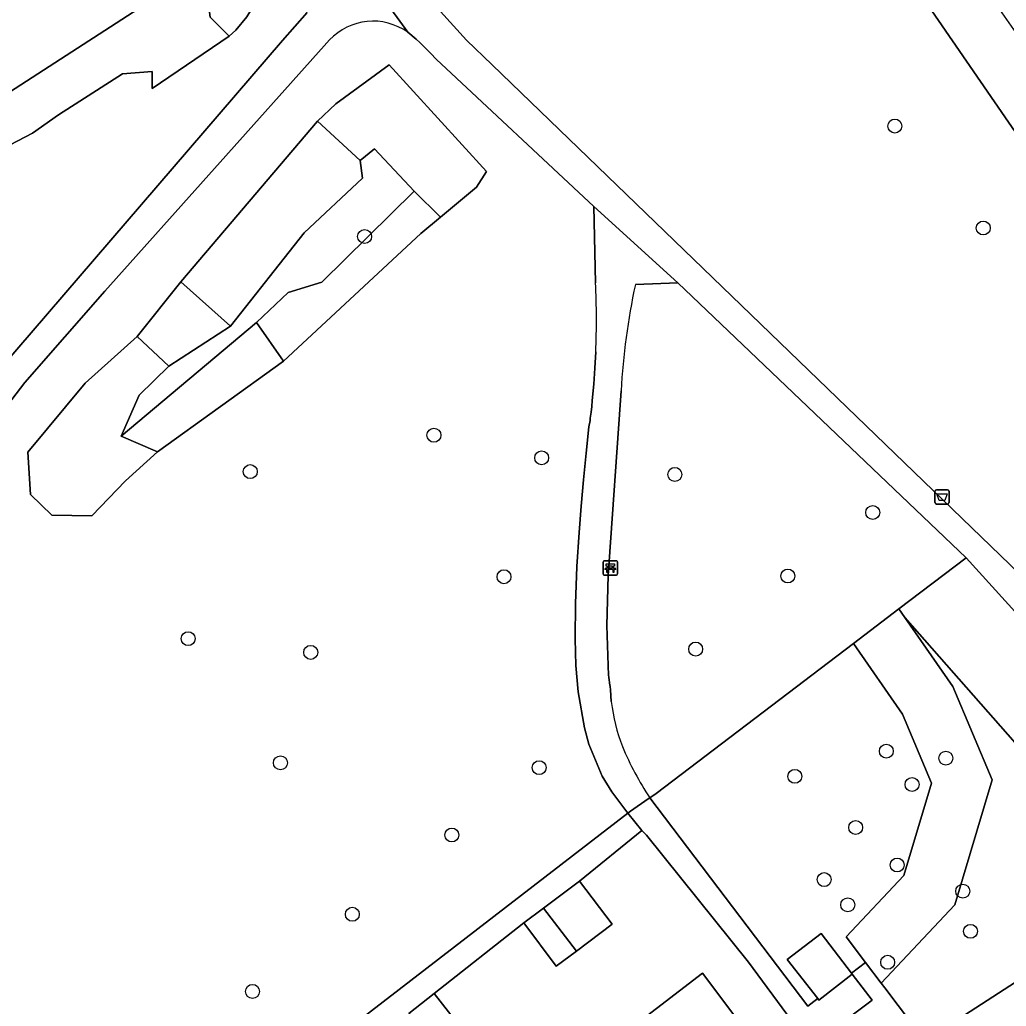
# Model space of a CAD drawing. Extents: x 159352 to 160617, y 385888 to 387323.
# Drawn here: x 159907 to 159976.3, y 387087.9 to 387157.1 of the extents above; entities that cross this region are included whole.
import ezdxf

# ---------------------------------------------------------------- set-up
doc = ezdxf.new("R2010")
doc.units = 0
for name, color, linetype in [('IMGEO_Afvalbak', 7, 'Continuous'), ('IMGEO_Bank', 7, 'Continuous'), ('IMGEO_Boom', 7, 'Continuous'), ('IMGEO_Erf', 7, 'Continuous'), ('IMGEO_Groenvoorziening', 7, 'Continuous'), ('IMGEO_Pand', 7, 'Continuous'), ('IMGEO_Voetpad_halfverhard', 7, 'Continuous'), ('IMGEO_Voetpad_open', 7, 'Continuous')]:
    doc.layers.add(name, color=color, linetype=linetype)

msp = doc.modelspace()

# ---------------------------------------------------------------- linework, layer by layer
at = {"layer": 'IMGEO_Afvalbak'}
for p, q in [((159971.361, 387124.095), (159972.151, 387124.095)), ((159972.151, 387124.095), (159971.361, 387124.095)), ((159971.261, 387123.195), (159971.261, 387123.995)), ((159971.261, 387123.995), (159971.261, 387123.195)), ((159972.251, 387123.995), (159972.251, 387123.195)), ((159972.251, 387123.195), (159972.251, 387123.995)), ((159972.151, 387123.095), (159971.361, 387123.095)), ((159971.361, 387123.095), (159972.151, 387123.095))]:
    msp.add_line(p, q, dxfattribs=at)
msp.add_lwpolyline([(159971.404, 387123.809), (159972.108, 387123.809), (159971.959, 387123.339), (159971.553, 387123.339), (159971.404, 387123.809)], dxfattribs=at)
for centre, start, end in [((159971.361, 387123.995), 90, 180), ((159971.361, 387123.995), 90, 180), ((159972.151, 387123.995), 0, 90), ((159972.151, 387123.995), 360, 90), ((159971.361, 387123.195), 180, 270), ((159971.361, 387123.195), 180, 270), ((159972.151, 387123.195), 270, 0), ((159972.151, 387123.195), 270, 0)]:
    msp.add_arc(centre, 0.1, start, end, dxfattribs=at)
at = {"layer": 'IMGEO_Bank'}
for p, q in [((159947.986, 387118.188), (159947.986, 387119.029)), ((159947.986, 387119.029), (159947.986, 387118.188)), ((159948.061, 387119.113), (159948.902, 387119.113)), ((159948.902, 387119.113), (159948.061, 387119.113)), ((159948.683, 387118.511), (159948.29, 387118.511)), ((159948.295, 387118.619), (159948.295, 387118.725)), ((159948.339, 387118.725), (159948.339, 387118.619)), ((159948.627, 387118.731), (159948.345, 387118.731)), ((159948.345, 387118.613), (159948.627, 387118.613)), ((159948.633, 387118.619), (159948.633, 387118.725)), ((159948.677, 387118.725), (159948.677, 387118.619)), ((159948.986, 387119.038), (159948.986, 387118.197)), ((159948.986, 387118.197), (159948.986, 387119.038)), ((159948.911, 387118.113), (159948.07, 387118.113)), ((159948.07, 387118.113), (159948.911, 387118.113))]:
    msp.add_line(p, q, dxfattribs=at)
for points in [[(159948.233, 387118.511), (159948.091, 387118.511), (159948.203, 387118.613), (159948.289, 387118.613)], [(159948.289, 387118.731), (159948.203, 387118.731), (159948.203, 387118.892), (159948.766, 387118.892), (159948.766, 387118.731), (159948.683, 387118.731)], [(159948.283, 387118.504), (159948.283, 387118.297), (159948.24, 387118.297), (159948.24, 387118.504)], [(159948.683, 387118.613), (159948.766, 387118.613), (159948.878, 387118.511), (159948.739, 387118.511)], [(159948.733, 387118.504), (159948.733, 387118.297), (159948.689, 387118.297), (159948.689, 387118.504)]]:
    msp.add_lwpolyline(points, dxfattribs=at)
for centre, radius, start, end in [((159948.064, 387119.035), 0.0779, 92.4484, 184.28452), ((159948.064, 387119.035), 0.0779, 92.4484, 184.28452), ((159948.233, 387118.504), 0.00671, 2.89567, 87.10433), ((159948.29, 387118.504), 0.00671, 92.89567, 177.10433), ((159948.288, 387118.724), 0.00671, 2.89567, 87.10433), ((159948.288, 387118.62), 0.00671, 272.89567, 357.10433), ((159948.345, 387118.724), 0.00671, 92.89567, 177.10433), ((159948.345, 387118.62), 0.00671, 182.89567, 267.10433), ((159948.627, 387118.724), 0.00671, 2.89567, 87.10433), ((159948.627, 387118.62), 0.00671, 272.89567, 357.10433), ((159948.684, 387118.724), 0.00671, 92.89567, 177.10433), ((159948.684, 387118.62), 0.00671, 182.89567, 267.10433), ((159948.682, 387118.504), 0.00671, 2.89567, 87.10433), ((159948.739, 387118.504), 0.00671, 92.89567, 177.10433), ((159948.908, 387119.035), 0.0779, 2.4484, 94.28452), ((159948.908, 387119.035), 0.0779, 2.4484, 94.28452), ((159948.064, 387118.191), 0.0779, 182.4484, 274.28452), ((159948.064, 387118.191), 0.0779, 182.4484, 274.28452), ((159948.908, 387118.191), 0.0779, 272.4484, 4.28452), ((159948.908, 387118.191), 0.0779, 272.4484, 4.28452)]:
    msp.add_arc(centre, radius, start, end, dxfattribs=at)
at = {"layer": 'IMGEO_Boom'}
for centre in [(159968.451, 387149.607), (159974.652, 387142.457), (159931.244, 387141.861), (159936.107, 387127.921), (159943.665, 387126.333), (159923.22, 387125.369), (159953.007, 387125.174), (159966.895, 387122.506), (159941.023, 387117.999), (159960.94, 387118.049), (159918.861, 387113.654), (159927.461, 387112.693), (159954.472, 387112.923), (159967.849, 387105.761), (159925.335, 387104.95), (159972.026, 387105.267), (159943.493, 387104.607), (159961.43, 387103.998), (159969.654, 387103.43), (159965.697, 387100.407), (159937.363, 387099.883), (159968.615, 387097.778), (159963.484, 387096.755), (159973.212, 387095.941), (159965.143, 387094.99), (159930.381, 387094.322), (159973.758, 387093.127), (159967.945, 387090.955), (159923.373, 387088.913)]:
    msp.add_circle(centre, 0.489, dxfattribs=at)
at = {"layer": 'IMGEO_Erf'}
msp.add_lwpolyline([(159900.692, 387189.024), (159895.03, 387185.471), (159889.909, 387182.253), (159887.857, 387180.964), (159860.558, 387163.808), (159855.462, 387160.531), (159847.739, 387155.709), (159864.819, 387128.596), (159866.356, 387126.157), (159918.593, 387159.929)], close=True, dxfattribs=at)
for points in [[(159967.567, 387078.239), (159958.176, 387090.97), (159951.023, 387099.876), (159950.704, 387100.196), (159946.331, 387096.655), (159948.607, 387093.621), (159946.1, 387091.741), (159944.686, 387090.681), (159942.411, 387093.715), (159936.117, 387088.758), (159938.289, 387085.986)], [(159950.117, 387086.482), (159954.949, 387090.186), (159960.75, 387082.474)]]:
    msp.add_lwpolyline(points, dxfattribs=at)
at = {"layer": 'IMGEO_Groenvoorziening'}
for points in [[(159977.278, 387155.68), (159975.003, 387158.979), (159969.932, 387166.334), (159967.619, 387169.69), (159965.991, 387172.05), (159959.016, 387182.167), (159984.331, 387199.996), (159989.934, 387192.083), (159994.837, 387195.49), (159986.796, 387206.912), (159971.517, 387195.905), (159960.951, 387188.293), (159953.617, 387183.01), (159994.323, 387123.91), (159980.577, 387114.47), (159983.274, 387111.493), (159987.094, 387114.173), (159999.765, 387123.064), (159993.933, 387131.523)], [(159921.734, 387155.924), (159922.196, 387156.328), (159922.983, 387157.271), (159923.298, 387157.799), (159923.755, 387158.939), (159923.964, 387160.15), (159923.973, 387160.765), (159923.918, 387161.377), (159923.69, 387162.357), (159923.163, 387163.748), (159921.357, 387163.477), (159920.233, 387160.62), (159920.233, 387158.542), (159920.406, 387157.243)], [(159916.714, 387126.764), (159914.471, 387124.723), (159912.1, 387122.264), (159909.296, 387122.321), (159907.791, 387123.761), (159907.617, 387126.74), (159911.639, 387131.576), (159915.273, 387134.837), (159918.351, 387138.693), (159927.935, 387149.941), (159929.212, 387151.162), (159932.955, 387153.912), (159939.802, 387146.414), (159939.104, 387145.322), (159936.574, 387143.225), (159935.193, 387142.081), (159925.554, 387133.119)], [(159932.955, 387153.912), (159929.212, 387151.162), (159927.935, 387149.941), (159930.928, 387147.191), (159931.937, 387148), (159934.719, 387145.049), (159936.574, 387143.225), (159939.104, 387145.322), (159939.802, 387146.414)], [(159930.928, 387147.191), (159927.935, 387149.941), (159918.351, 387138.693), (159921.829, 387135.577), (159926.994, 387142.125), (159931.092, 387145.942)], [(159925.888, 387137.941), (159928.238, 387138.668), (159934.719, 387145.049), (159931.937, 387148), (159930.928, 387147.191), (159931.092, 387145.942), (159926.994, 387142.125), (159921.829, 387135.577), (159917.516, 387132.774), (159915.425, 387130.725), (159914.161, 387127.855), (159923.658, 387135.835)], [(159936.574, 387143.225), (159934.719, 387145.049), (159928.238, 387138.668), (159925.888, 387137.941), (159923.658, 387135.835), (159925.554, 387133.119), (159935.193, 387142.081)], [(159918.351, 387138.693), (159915.273, 387134.837), (159917.516, 387132.774), (159921.829, 387135.577)], [(159925.554, 387133.119), (159923.658, 387135.835), (159914.161, 387127.855), (159916.714, 387126.764)], [(159915.273, 387134.837), (159911.639, 387131.576), (159907.617, 387126.74), (159907.791, 387123.761), (159909.296, 387122.321), (159912.1, 387122.264), (159914.471, 387124.723), (159916.714, 387126.764), (159914.161, 387127.855), (159915.425, 387130.725), (159917.516, 387132.774)], [(159981.427, 387110.528), (159973.448, 387119.325), (159968.727, 387115.737), (159969.139, 387115.145), (159978.795, 387104.2), (159979.438, 387093.799), (159977.712, 387090.081), (159970.556, 387085.443), (159972.703, 387082.604), (159976.258, 387077.904), (159977.071, 387078.498), (159977.072, 387078.499), (159978.008, 387079.184), (159995.482, 387091.461), (159988.315, 387101.873)], [(159975.266, 387103.744), (159972.517, 387110.293), (159969.139, 387115.145), (159968.727, 387115.737), (159965.54, 387113.314), (159968.993, 387108.355), (159971.024, 387103.516), (159969.089, 387097.031), (159965.04, 387092.733), (159966.395, 387090.943), (159967.488, 387089.498), (159972.651, 387094.979)], [(159978.795, 387104.2), (159969.139, 387115.145), (159972.517, 387110.293), (159975.266, 387103.744), (159972.651, 387094.979), (159967.488, 387089.498), (159967.737, 387089.169), (159970.556, 387085.443), (159977.712, 387090.081), (159979.438, 387093.799)], [(159971.024, 387103.516), (159968.993, 387108.355), (159965.54, 387113.314), (159951.694, 387102.79), (159951.254, 387102.491), (159962.336, 387087.872), (159962.764, 387088.196), (159963.044, 387088.408), (159960.902, 387091.159), (159963.272, 387092.964), (159965.399, 387090.19), (159966.395, 387090.943), (159965.04, 387092.733), (159969.089, 387097.031)], [(159970.556, 387085.443), (159967.737, 387089.169), (159967.488, 387089.498), (159966.395, 387090.943), (159965.399, 387090.19), (159965.45, 387090.124), (159966.849, 387088.299), (159964.209, 387086.302), (159963.775, 387085.973), (159972.201, 387074.859), (159972.67, 387075.214), (159976.258, 387077.904), (159972.703, 387082.604)]]:
    msp.add_lwpolyline(points, close=True, dxfattribs=at)
for points in [[(159911.48, 387195.794), (159905.026, 387191.744), (159911.04, 387188.259), (159917.026, 387179.943), (159923.163, 387163.748), (159923.69, 387162.357), (159923.918, 387161.377), (159923.973, 387160.765), (159923.964, 387160.15), (159923.755, 387158.939), (159923.298, 387157.799), (159922.983, 387157.271), (159922.196, 387156.328), (159921.734, 387155.924), (159916.33, 387152.242), (159916.34, 387153.434), (159914.263, 387153.261), (159909.765, 387150.404), (159907.948, 387149.105), (159905.266, 387147.72)], [(159905.266, 387147.72), (159907.948, 387149.105), (159909.765, 387150.404), (159914.263, 387153.261), (159916.34, 387153.434), (159916.33, 387152.242), (159921.734, 387155.924), (159920.406, 387157.243), (159920.233, 387158.542), (159920.233, 387160.62), (159921.357, 387163.477), (159923.163, 387163.748), (159917.026, 387179.943), (159911.04, 387188.259), (159905.026, 387191.744)], [(159920.163, 387189.143), (159930.43, 387166.328), (159931.322, 387165.048), (159934.956, 387159.835), (159936.575, 387157.651), (159938.383, 387155.621), (159940.197, 387153.906), (159977.187, 387118.212), (159980.577, 387114.47), (159994.323, 387123.91), (159953.617, 387183.01)], [(159900.692, 387189.024), (159918.593, 387159.929), (159866.356, 387126.157)], [(159925.484, 387155.614), (159927.214, 387157.563)], [(159947.451, 387138.601), (159947.317, 387143.975), (159936.259, 387154.31), (159935.882, 387154.7), (159935.5, 387155.085), (159935.107, 387155.465), (159934.85, 387155.7), (159934.267, 387156.182)], [(159831.115, 387026.309), (159850.627, 387039.56), (159853.366, 387041.633), (159860.984, 387051.122), (159874.513, 387077.069), (159893.978, 387113.649), (159901.497, 387127.117), (159903.528, 387130.092), (159925.484, 387155.614)], [(159928.781, 387155.644), (159928.412, 387155.238), (159913.02, 387138.016), (159907.396, 387131.623), (159905.254, 387128.845), (159898.678, 387117.653), (159866.99, 387058.004), (159855.946, 387037.465), (159855.921, 387036.865), (159856.155, 387036.133), (159859.435, 387031.848), (159859.749, 387032.088), (159949.709, 387101.424)], [(159953.232, 387138.619), (159950.24, 387138.487)], [(159951.254, 387102.491), (159951.694, 387102.79), (159965.54, 387113.314), (159968.727, 387115.737), (159973.448, 387119.325), (159953.232, 387138.619)], [(159949.709, 387101.424), (159948.592, 387102.922), (159947.916, 387104.009), (159946.986, 387106.264), (159946.681, 387107.392), (159946.235, 387109.922), (159946.07, 387111.78), (159946.007, 387113.647), (159946.032, 387116.114), (159946.076, 387117.379), (159946.138, 387118.723), (159946.287, 387121.095), (159946.431, 387122.95), (159946.596, 387124.805), (159946.777, 387126.658), (159946.97, 387128.511), (159947.058, 387128.962), (159947.065, 387129.015), (159947.071, 387129.068), (159947.078, 387129.121), (159947.128, 387129.533), (159947.175, 387129.946), (159947.219, 387130.359), (159947.323, 387131.495), (159947.405, 387132.633), (159947.463, 387133.773)], [(159949.235, 387131.034), (159948.321, 387118.092), (159948.24, 387114.583), (159948.362, 387111.075), (159948.365, 387111.043), (159948.369, 387111.011), (159948.373, 387110.978), (159948.384, 387110.88), (159948.391, 387110.824), (159948.429, 387110.532), (159948.463, 387110.295), (159948.501, 387110.06), (159948.552, 387109.241)]]:
    msp.add_lwpolyline(points, dxfattribs=at)
for centre, radius, start, end in [((159931.83, 387152.79), 4.176, 54.3069, 136.89503), ((159891.45, 387136.048), 56.059, 357.67439, 2.61043), ((159997.07, 387128.378), 47.909, 167.81869, 176.82186), ((159961.377, 387110.73), 12.911, 186.62033, 201.09328), ((159970.983, 387115.364), 23.558, 203.20173, 213.12357)]:
    msp.add_arc(centre, radius, start, end, dxfattribs=at)
at = {"layer": 'IMGEO_Pand'}
for points in [[(159946.1, 387091.741), (159948.607, 387093.621), (159946.331, 387096.655), (159943.798, 387094.756)], [(159943.798, 387094.756), (159942.411, 387093.715), (159944.686, 387090.681), (159946.1, 387091.741)], [(159963.044, 387088.408), (159963.124, 387088.305), (159965.45, 387090.124), (159965.399, 387090.19), (159963.272, 387092.964), (159960.902, 387091.159)], [(159955.314, 387079.677), (159956.847, 387080.831), (159957.968, 387079.341), (159961.07, 387081.675), (159960.57, 387082.339), (159960.75, 387082.474), (159954.949, 387090.186), (159950.117, 387086.482)], [(159936.48, 387084.569), (159938.289, 387085.986), (159936.117, 387088.758), (159934.343, 387087.368)]]:
    msp.add_lwpolyline(points, close=True, dxfattribs=at)
at = {"layer": 'IMGEO_Voetpad_halfverhard'}
for points in [[(159928.815, 387163.694), (159934.267, 387156.182), (159934.85, 387155.7), (159935.107, 387155.465), (159935.5, 387155.085), (159935.882, 387154.7), (159936.259, 387154.31), (159947.317, 387143.975), (159953.232, 387138.619), (159973.448, 387119.325), (159981.427, 387110.528), (159988.315, 387101.873), (159995.482, 387091.461), (159997.18, 387092.656), (159988.637, 387104.873), (159983.274, 387111.493), (159980.577, 387114.47), (159977.187, 387118.212), (159940.197, 387153.906), (159938.383, 387155.621), (159936.575, 387157.651), (159934.956, 387159.835), (159931.322, 387165.048)], [(159934.267, 387156.182), (159928.815, 387163.694)], [(159927.214, 387157.563), (159925.484, 387155.614), (159903.528, 387130.092), (159901.497, 387127.117), (159893.978, 387113.649), (159874.513, 387077.069)], [(159866.99, 387058.004), (159898.678, 387117.653), (159905.254, 387128.845), (159907.396, 387131.623), (159913.02, 387138.016), (159928.412, 387155.238)], [(159928.412, 387155.238), (159928.781, 387155.644)], [(159947.317, 387143.975), (159947.451, 387138.601)], [(159950.24, 387138.487), (159953.232, 387138.619), (159947.317, 387143.975)], [(159947.463, 387133.773), (159947.405, 387132.633), (159947.323, 387131.495), (159947.219, 387130.359), (159947.175, 387129.946), (159947.128, 387129.533), (159947.078, 387129.121), (159947.071, 387129.068), (159947.065, 387129.015), (159947.058, 387128.962), (159946.97, 387128.511), (159946.777, 387126.658), (159946.596, 387124.805), (159946.431, 387122.95), (159946.287, 387121.095), (159946.138, 387118.723), (159946.076, 387117.379), (159946.032, 387116.114), (159946.007, 387113.647), (159946.07, 387111.78), (159946.235, 387109.922), (159946.681, 387107.392), (159946.986, 387106.264), (159947.916, 387104.009), (159948.592, 387102.922), (159949.709, 387101.424), (159949.889, 387101.563), (159951.14, 387102.414), (159951.254, 387102.491)], [(159948.552, 387109.241), (159948.501, 387110.06), (159948.463, 387110.295), (159948.429, 387110.532), (159948.391, 387110.824), (159948.384, 387110.88), (159948.373, 387110.978), (159948.369, 387111.011), (159948.365, 387111.043), (159948.362, 387111.075), (159948.24, 387114.583), (159948.321, 387118.092), (159949.235, 387131.034)]]:
    msp.add_lwpolyline(points, dxfattribs=at)
for centre, radius, start, end in [((159931.83, 387152.79), 4.176, 54.3069, 136.89503), ((159891.45, 387136.048), 56.059, 357.67439, 2.61043), ((159997.07, 387128.378), 47.909, 167.81869, 176.82186), ((159961.377, 387110.73), 12.911, 186.62033, 201.09328), ((159970.983, 387115.364), 23.558, 203.20173, 213.12357)]:
    msp.add_arc(centre, radius, start, end, dxfattribs=at)
at = {"layer": 'IMGEO_Voetpad_open'}
msp.add_lwpolyline([(159951.254, 387102.491), (159951.14, 387102.414), (159949.889, 387101.563), (159949.709, 387101.424), (159950.704, 387100.196), (159951.023, 387099.876), (159958.176, 387090.97), (159967.567, 387078.239), (159970.888, 387073.896), (159972.201, 387074.859), (159963.775, 387085.973), (159964.209, 387086.302), (159966.849, 387088.299), (159965.45, 387090.124), (159963.124, 387088.305), (159963.044, 387088.408), (159962.764, 387088.196), (159962.336, 387087.872)], close=True, dxfattribs=at)
msp.add_lwpolyline([(159934.343, 387087.368), (159936.117, 387088.758), (159942.411, 387093.715), (159943.798, 387094.756), (159946.331, 387096.655), (159950.704, 387100.196), (159949.709, 387101.424), (159859.749, 387032.088)], dxfattribs=at)

doc.saveas('drawing.dxf')
